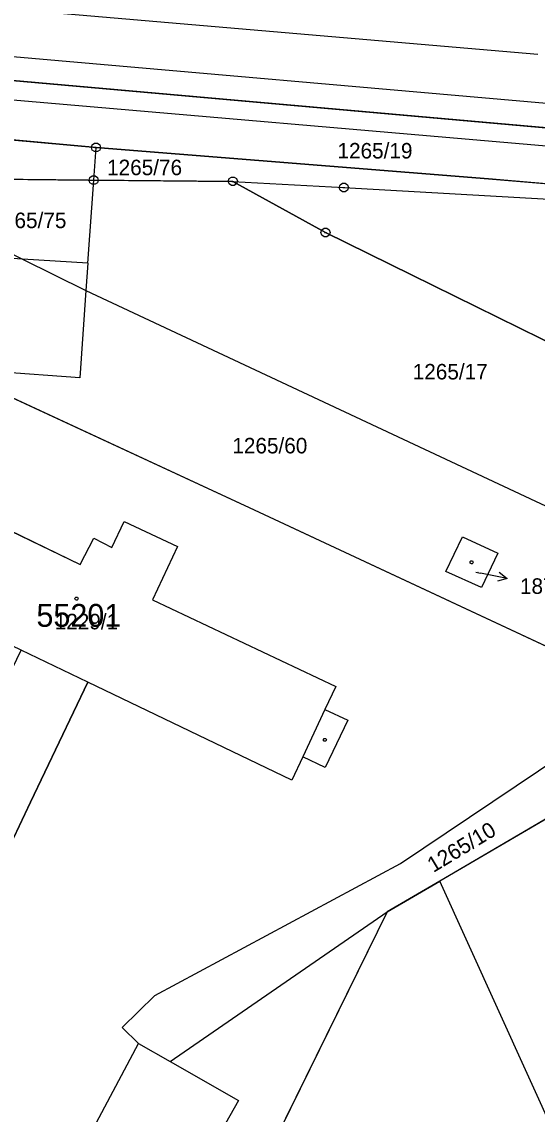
# Model space of a CAD drawing. Extents: x -777309 to -774195, y -1144706 to -1143600.
# Drawn here: x -777133.6 to -777077.1, y -1143975 to -1143855.3 of the extents above; entities that cross this region are included whole.
import ezdxf

# ---------------------------------------------------------------- set-up
doc = ezdxf.new("R2010")
doc.units = 0
for name, color, linetype in [('1', 7, 'Continuous'), ('11', 7, 'Continuous'), ('12', 7, 'Continuous'), ('2', 7, 'Continuous'), ('4', 7, 'Continuous'), ('5', 7, 'Continuous'), ('7', 7, 'Continuous'), ('8', 7, 'Continuous')]:
    doc.layers.add(name, color=color, linetype=linetype)

msp = doc.modelspace()

# ---------------------------------------------------------------- linework, layer by layer
at = {"layer": '1'}
for p, q in [((-777035.36, -1143870.54), (-777167.58, -1143858.82)), ((-777150.77, -1143862.48), (-777035.76, -1143872.38)), ((-777125.43, -1143869.09), (-777184.32, -1143863.79)), ((-777125.68, -1143872.67), (-777125.43, -1143869.09)), ((-777124.98, -1143869.13), (-777125.43, -1143869.09)), ((-777082.45, -1143872.54), (-777124.98, -1143869.13)), ((-777151.21, -1143872.43), (-777133.48, -1143881.32)), ((-777151.21, -1143872.43), (-777126.28, -1143872.66)), ((-777032.92, -1143876.65), (-777082.45, -1143872.54)), ((-777126.32, -1143881.78), (-777125.68, -1143872.67)), ((-777126.28, -1143872.66), (-777125.68, -1143872.67)), ((-777125.68, -1143872.67), (-777110.44, -1143872.81)), ((-777110.44, -1143872.81), (-777100.29, -1143878.41)), ((-777110.44, -1143872.81), (-777098.28, -1143873.49)), ((-777098.28, -1143873.49), (-777074.51, -1143874.84)), ((-777100.29, -1143878.41), (-777041.02, -1143907.6)), ((-777133.48, -1143881.32), (-777126.53, -1143884.78)), ((-777126.32, -1143881.78), (-777126.53, -1143884.78)), ((-777158.02, -1143885.65), (-777108.64, -1143908.55)), ((-777126.53, -1143884.78), (-777059.22, -1143916.33)), ((-777152.28, -1143902.66), (-777127.18, -1143914.79)), ((-777108.64, -1143908.55), (-777064.63, -1143929.09)), ((-777123.69, -1143912.92), (-777122.34, -1143910.06)), ((-777122.34, -1143910.06), (-777116.5, -1143912.8)), ((-777127.18, -1143914.79), (-777125.66, -1143911.89)), ((-777125.66, -1143911.89), (-777123.69, -1143912.92)), ((-777087.1, -1143915.56), (-777085.29, -1143911.77)), ((-777085.29, -1143911.77), (-777081.43, -1143913.56)), ((-777116.5, -1143912.8), (-777119.25, -1143918.66)), ((-777081.43, -1143913.56), (-777083.22, -1143917.29)), ((-777083.22, -1143917.29), (-777087.1, -1143915.56)), ((-777119.25, -1143918.66), (-777099.16, -1143928.16)), ((-777132.6, -1143940.84), (-777126.31, -1143927.68)), ((-777103.98, -1143938.41), (-777126.31, -1143927.68)), ((-777099.16, -1143928.16), (-777100.35, -1143930.67)), ((-777092.08, -1143947.56), (-777064.63, -1143929.09)), ((-777100.35, -1143930.67), (-777097.85, -1143931.84)), ((-777097.85, -1143931.84), (-777100.33, -1143937.03)), ((-777061.19, -1143933.89), (-777087.76, -1143949.47)), ((-777102.79, -1143935.87), (-777103.98, -1143938.41)), ((-777100.33, -1143937.03), (-777102.79, -1143935.87)), ((-777140.36, -1143957.12), (-777132.6, -1143940.84)), ((-777118.97, -1143962.02), (-777092.08, -1143947.56)), ((-777093.52, -1143952.82), (-777087.76, -1143949.47)), ((-777045.94, -1144041.58), (-777087.76, -1143949.47)), ((-777117.31, -1143969.24), (-777093.52, -1143952.82)), ((-777093.52, -1143952.82), (-777109.82, -1143985.95)), ((-777122.57, -1143965.52), (-777118.97, -1143962.02)), ((-777120.78, -1143967.25), (-777122.57, -1143965.52)), ((-777128.02, -1143980.84), (-777120.78, -1143967.25)), ((-777120.78, -1143967.25), (-777117.31, -1143969.24)), ((-777117.31, -1143969.24), (-777109.82, -1143973.51)), ((-777109.82, -1143973.51), (-777117.13, -1143986.44))]:
    msp.add_line(p, q, dxfattribs=at)
at = {"layer": '11'}
for points in [[(-777300, -1143845.82), (-777292.27, -1143847.75), (-777289.53, -1143848.43), (-777281.88, -1143848.9), (-777167.58, -1143858.82), (-777035.36, -1143870.54), (-777014.02, -1143874.66), (-776998.39, -1143882.22), (-776992.99, -1143881.07), (-776972.79, -1143876.78), (-776970.83, -1143876.37), (-776959.34, -1143880.62), (-776893.47, -1143907.54), (-776747.29, -1143966.09), (-776712.36, -1143980.08), (-776627.91, -1144012.39)], [(-777228.36, -1143900.38), (-777227.36, -1143897.85), (-777214.78, -1143866.06), (-777212.82, -1143861.22), (-777208.67, -1143861.6), (-777184.32, -1143863.79), (-777124.98, -1143869.13), (-777082.45, -1143872.54), (-777032.92, -1143876.65)], [(-777041.02, -1143907.6), (-777100.29, -1143878.41), (-777110.44, -1143872.81), (-777126.28, -1143872.66), (-777151.21, -1143872.43), (-777182.17, -1143872.56), (-777166.67, -1143881.06), (-777167.52, -1143883.15), (-777164.98, -1143884.18), (-777164.25, -1143882.39), (-777163.6, -1143882.75), (-777163.88, -1143885.28), (-777158.02, -1143885.65), (-777108.64, -1143908.55), (-777064.63, -1143929.09)], [(-777144.07, -1143945.8), (-777140.15, -1143937.67), (-777133.63, -1143924.16), (-777157.17, -1143912.85), (-777169.76, -1143906.8), (-777164.83, -1143896.6), (-777152.28, -1143902.66), (-777127.18, -1143914.79), (-777125.66, -1143911.89), (-777123.69, -1143912.92), (-777122.34, -1143910.06), (-777116.5, -1143912.8), (-777119.25, -1143918.66), (-777099.16, -1143928.16), (-777100.35, -1143930.67), (-777097.85, -1143931.84), (-777100.33, -1143937.03), (-777102.79, -1143935.87), (-777103.98, -1143938.41), (-777126.31, -1143927.68), (-777132.6, -1143940.84), (-777137.35, -1143950.8)], [(-777061.19, -1143933.89), (-777087.76, -1143949.47), (-777093.52, -1143952.82), (-777106.25, -1143978.69)]]:
    msp.add_lwpolyline(points, dxfattribs=at)
at = {"layer": '12'}
for p, q in [((-777152.28, -1143902.66), (-777127.18, -1143914.79)), ((-777123.69, -1143912.92), (-777122.34, -1143910.06)), ((-777122.34, -1143910.06), (-777116.5, -1143912.8)), ((-777127.18, -1143914.79), (-777125.66, -1143911.89)), ((-777125.66, -1143911.89), (-777123.69, -1143912.92)), ((-777087.1, -1143915.56), (-777085.29, -1143911.77)), ((-777085.29, -1143911.77), (-777081.43, -1143913.56)), ((-777116.5, -1143912.8), (-777119.25, -1143918.66)), ((-777081.43, -1143913.56), (-777083.22, -1143917.29)), ((-777083.22, -1143917.29), (-777087.1, -1143915.56)), ((-777119.25, -1143918.66), (-777099.16, -1143928.16)), ((-777126.31, -1143927.68), (-777133.63, -1143924.16)), ((-777103.98, -1143938.41), (-777126.31, -1143927.68)), ((-777099.16, -1143928.16), (-777100.35, -1143930.67)), ((-777100.35, -1143930.67), (-777102.79, -1143935.87)), ((-777102.79, -1143935.87), (-777103.98, -1143938.41))]:
    msp.add_line(p, q, dxfattribs=at)
at = {"layer": '4'}
for p, q in [((-777156.34, -1143852.08), (-777077.05, -1143858.86)), ((-777051.48, -1143866.41), (-777166.52, -1143856.36)), ((-777133.48, -1143881.32), (-777136.87, -1143881.1)), ((-777126.32, -1143881.78), (-777133.48, -1143881.32)), ((-777126.53, -1143884.78), (-777127.2, -1143894.33)), ((-777127.2, -1143894.33), (-777137.77, -1143893.58)), ((-777126.31, -1143927.68), (-777133.63, -1143924.16)), ((-777100.35, -1143930.67), (-777102.79, -1143935.87))]:
    msp.add_line(p, q, dxfattribs=at)
at = {"layer": '5'}
for points in [[(-777084.29, -1143914.38), (-777084.19, -1143914.4), (-777084.14, -1143914.49), (-777084.12, -1143914.55), (-777084.14, -1143914.64), (-777084.22, -1143914.71), (-777084.29, -1143914.72), (-777084.38, -1143914.69), (-777084.44, -1143914.63), (-777084.46, -1143914.55), (-777084.44, -1143914.46), (-777084.36, -1143914.39)], [(-777127.57, -1143918.36), (-777127.47, -1143918.38), (-777127.42, -1143918.47), (-777127.4, -1143918.53), (-777127.42, -1143918.62), (-777127.5, -1143918.69), (-777127.57, -1143918.7), (-777127.66, -1143918.67), (-777127.72, -1143918.61), (-777127.74, -1143918.53), (-777127.72, -1143918.44), (-777127.64, -1143918.37)], [(-777100.26, -1143933.85), (-777100.17, -1143934), (-777100.26, -1143934.15), (-777100.44, -1143934.15), (-777100.53, -1143934), (-777100.44, -1143933.85)]]:
    msp.add_lwpolyline(points, close=True, dxfattribs=at)
at = {"layer": '7'}
for p in [(-777083.82, -1143915.63), (-777080.38, -1143916.3)]:
    msp.add_line(p, (-777083.32, -1143915.73), dxfattribs=at)
msp.add_lwpolyline([(-777081.26, -1143915.62), (-777080.38, -1143916.3), (-777081.45, -1143916.6)], dxfattribs=at)
at = {"layer": '8'}
for p, q in [((-777125.55, -1143869.09), (-777125.31, -1143869.09)), ((-777125.8, -1143872.67), (-777125.56, -1143872.67)), ((-777110.56, -1143872.81), (-777110.32, -1143872.81)), ((-777098.4, -1143873.49), (-777098.16, -1143873.49)), ((-777100.41, -1143878.41), (-777100.17, -1143878.41))]:
    msp.add_line(p, q, dxfattribs=at)
for points in [[(-777125.28, -1143868.61), (-777125.03, -1143868.79), (-777124.93, -1143869.08), (-777125.03, -1143869.37), (-777125.28, -1143869.55), (-777125.59, -1143869.55), (-777125.84, -1143869.37), (-777125.94, -1143869.08), (-777125.84, -1143868.79), (-777125.59, -1143868.61)], [(-777125.53, -1143872.19), (-777125.28, -1143872.37), (-777125.18, -1143872.66), (-777125.28, -1143872.95), (-777125.53, -1143873.13), (-777125.84, -1143873.13), (-777126.09, -1143872.95), (-777126.19, -1143872.66), (-777126.09, -1143872.37), (-777125.84, -1143872.19)], [(-777110.29, -1143872.33), (-777110.04, -1143872.51), (-777109.94, -1143872.8), (-777110.04, -1143873.09), (-777110.29, -1143873.27), (-777110.6, -1143873.27), (-777110.85, -1143873.09), (-777110.95, -1143872.8), (-777110.85, -1143872.51), (-777110.6, -1143872.33)], [(-777098.13, -1143873.01), (-777097.88, -1143873.19), (-777097.78, -1143873.48), (-777097.88, -1143873.77), (-777098.13, -1143873.95), (-777098.44, -1143873.95), (-777098.69, -1143873.77), (-777098.79, -1143873.48), (-777098.69, -1143873.19), (-777098.44, -1143873.01)], [(-777100.14, -1143877.93), (-777099.89, -1143878.11), (-777099.79, -1143878.4), (-777099.89, -1143878.69), (-777100.14, -1143878.87), (-777100.45, -1143878.87), (-777100.7, -1143878.69), (-777100.8, -1143878.4), (-777100.7, -1143878.11), (-777100.45, -1143877.93)]]:
    msp.add_lwpolyline(points, close=True, dxfattribs=at)

# ---------------------------------------------------------------- texts
at = {"layer": '11'}
msp.add_text('55201', height=2.5, dxfattribs=at).set_placement((-777131.96, -1143921.61))
at = {"layer": '2'}
for s, height, p in [('1265/19', 1.7, (-777098.98, -1143870.3)), ('1265/76', 1.7, (-777124.22, -1143872.13)), ('1265/75', 1.7, (-777136.89, -1143877.93)), ('1265/17', 1.7, (-777090.74, -1143894.51)), ('1265/60', 1.7, (-777110.5, -1143902.61)), ('1872', 0.1, (-777083.8, -1143915.63)), ('1229/1', 1.7, (-777129.96, -1143921.89))]:
    msp.add_text(s, height=height, dxfattribs=at).set_placement(p)
msp.add_text('1265/10', height=1.7, rotation=31.1116, dxfattribs=at).set_placement((-777088.48, -1143948.59))
at = {"layer": '7'}
msp.add_text('1872', height=1.7, dxfattribs=at).set_placement((-777078.99, -1143918))

doc.saveas('drawing.dxf')
